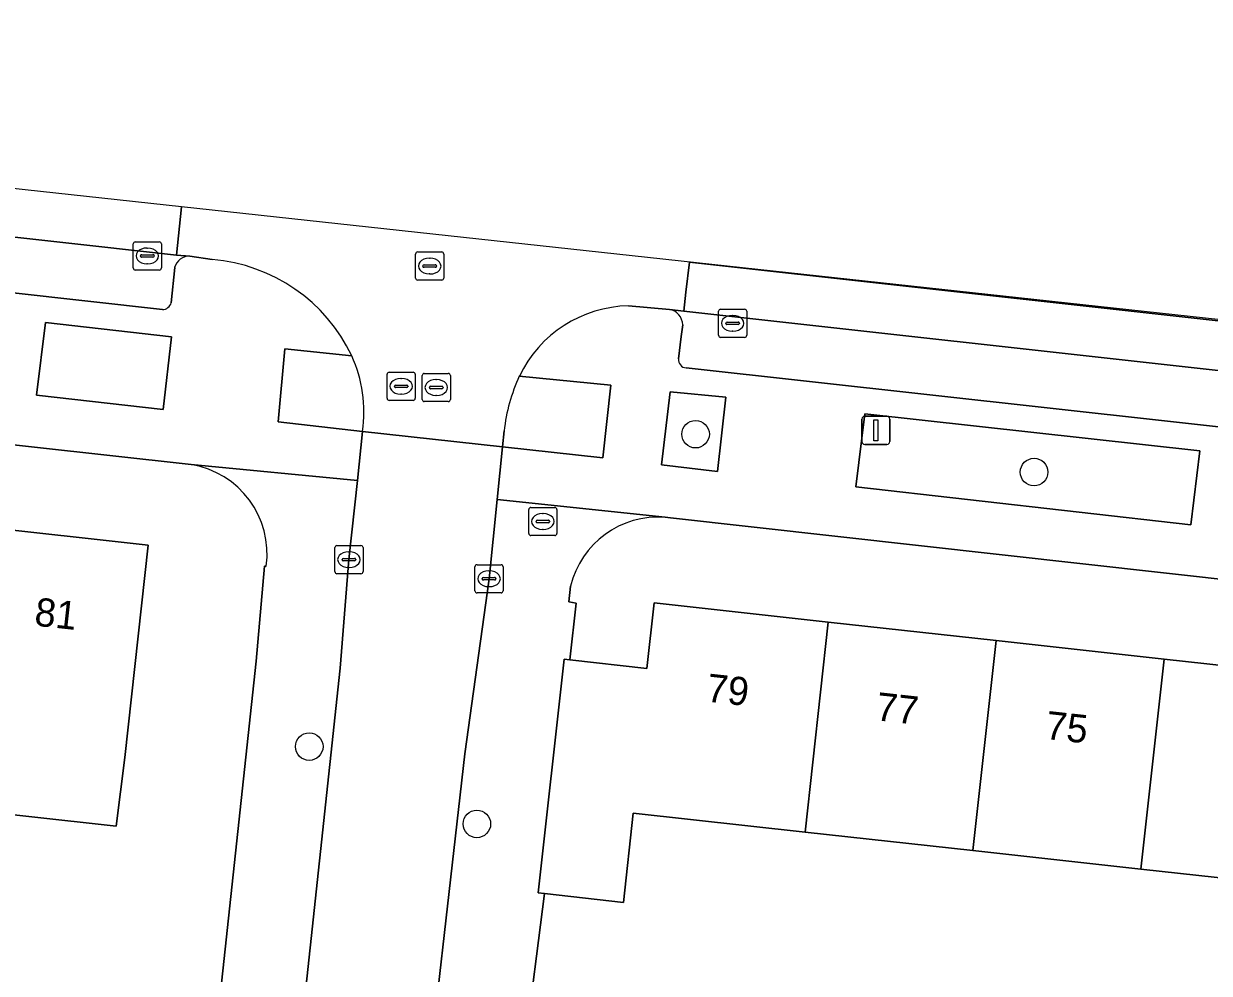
# Model space of a CAD drawing. Extents: x 161928 to 163071, y 386474 to 387428.
# Drawn here: x 162493.5 to 162535.6, y 387348.1 to 387381.81 of the extents above; entities that cross this region are included whole.
import ezdxf

# ---------------------------------------------------------------- set-up
doc = ezdxf.new("R2010")
doc.units = 0
for name, color, linetype in [('IMGEO_Boom', 7, 'Continuous'), ('IMGEO_Brandkraan', 7, 'Continuous'), ('IMGEO_Erf', 7, 'Continuous'), ('IMGEO_Groenvoorziening', 7, 'Continuous'), ('IMGEO_Kolk', 7, 'Continuous'), ('IMGEO_Lichtmast', 7, 'Continuous'), ('IMGEO_Pand', 7, 'Continuous'), ('IMGEO_Pand_nummerreeks', 7, 'Continuous'), ('IMGEO_Parkeervlak_open', 7, 'Continuous'), ('IMGEO_Rijbaan_lokaal_gesloten', 7, 'Continuous'), ('IMGEO_Rijbaan_lokaal_open', 7, 'Continuous'), ('IMGEO_Rioolput', 7, 'Continuous'), ('IMGEO_Voetpad_open', 7, 'Continuous')]:
    doc.layers.add(name, color=color, linetype=linetype)

msp = doc.modelspace()

# ---------------------------------------------------------------- linework, layer by layer
at = {"layer": 'IMGEO_Boom'}
for centre in [(162517.355, 387367.236), (162529.375, 387365.892), (162503.636, 387356.144), (162509.588, 387353.399)]:
    msp.add_circle(centre, 0.489, dxfattribs=at)
at = {"layer": 'IMGEO_Brandkraan'}
for p, q in [((162511.431, 387363.711), (162511.431, 387364.563)), ((162511.506, 387364.637), (162512.358, 387364.637)), ((162511.919, 387364.417), (162511.944, 387364.417)), ((162512.432, 387364.563), (162512.432, 387363.711)), ((162511.69, 387364.131), (162511.69, 387364.143)), ((162512.128, 387364.094), (162511.73, 387364.094)), ((162511.733, 387364.18), (162512.131, 387364.18)), ((162511.942, 387363.857), (162511.917, 387363.857)), ((162512.174, 387364.143), (162512.174, 387364.131)), ((162512.358, 387363.637), (162511.506, 387363.637))]:
    msp.add_line(p, q, dxfattribs=at)
for points in [[(162511.431, 387363.711), (162511.431, 387364.563)], [(162511.506, 387364.637), (162512.358, 387364.637)], [(162512.432, 387364.563), (162512.432, 387363.711)], [(162512.358, 387363.637), (162511.506, 387363.637)]]:
    msp.add_lwpolyline(points, dxfattribs=at)
for centre, radius, start, end in [((162511.508, 387364.561), 0.0765, 91.552, 178.448), ((162511.508, 387364.561), 0.0765, 91.552, 178.448), ((162512.356, 387364.561), 0.0765, 1.552, 88.448), ((162512.356, 387364.561), 0.0765, 1.552, 88.448), ((162511.73, 387364.14), 0.0403, 85.8775, 175.7526), ((162511.727, 387364.13), 0.0366, 178.938, 274.7102), ((162512.131, 387364.137), 0.043, 264.8664, 352.4533), ((162512.135, 387364.142), 0.0386, 1.7309, 96.639), ((162511.508, 387363.713), 0.0765, 181.552, 268.448), ((162511.508, 387363.713), 0.0765, 181.552, 268.448), ((162512.356, 387363.713), 0.0765, 271.552, 358.448), ((162512.356, 387363.713), 0.0765, 271.552, 358.448)]:
    msp.add_arc(centre, radius, start, end, dxfattribs=at)
for centre, major_axis, ratio, start_param, end_param in [((162511.918, 387364.137), (-0.387, 0.002), 0.722429, 4.712389, 7.853982), ((162511.943, 387364.137), (-0.39, 0.002), 0.717154, 1.570796, 4.712389)]:
    msp.add_ellipse(centre, major_axis=major_axis, ratio=ratio, start_param=start_param, end_param=end_param, dxfattribs=at)
at = {"layer": 'IMGEO_Erf'}
for points in [[(162499.441, 387366.155), (162479.854, 387368.322)], [(162564.22, 387336.873), (162566.257, 387355.603), (162566.275, 387355.88), (162566.267, 387356.157), (162566.235, 387356.432), (162566.179, 387356.703), (162566.099, 387356.969), (162565.995, 387357.226), (162565.869, 387357.472), (162565.721, 387357.707), (162565.552, 387357.927), (162565.365, 387358.131), (162565.161, 387358.318), (162564.94, 387358.486), (162564.705, 387358.633), (162564.458, 387358.759), (162564.201, 387358.863), (162563.936, 387358.942), (162563.664, 387358.998), (162563.366, 387359.035), (162516.463, 387364.265), (162516.271, 387364.285)], [(162491.816, 387363.971), (162497.917, 387363.299), (162497.086, 387355.755), (162496.784, 387353.323), (162490.669, 387353.997)], [(162501.757, 387359.181), (162502.049, 387362.546), (162502.11, 387362.553)], [(162512.918, 387361.842), (162512.854, 387361.285), (162513.111, 387361.234), (162512.892, 387359.224), (162515.626, 387358.922), (162515.882, 387361.247), (162522.063, 387360.566), (162528.027, 387359.909), (162533.991, 387359.251), (162539.955, 387358.594), (162545.918, 387357.937), (162551.882, 387357.28), (162557.846, 387356.623), (162564.032, 387355.941), (162563.21, 387348.486), (162557.025, 387349.168), (162551.061, 387349.825), (162545.097, 387350.482), (162539.134, 387351.139), (162533.17, 387351.797), (162527.206, 387352.454)], [(162490.04, 387347.853), (162494.268, 387347.387), (162493.972, 387344.704), (162497.821, 387344.27), (162500.118, 387344.007), (162501.757, 387359.181)], [(162527.206, 387352.454), (162521.242, 387353.111), (162515.143, 387353.783), (162514.794, 387350.613), (162511.987, 387350.923), (162511.287, 387345.461)]]:
    msp.add_lwpolyline(points, dxfattribs=at)
for centre, radius, start, end in [((162498.936, 387362.991), 3.204, 352.1427, 80.9325), ((162516.031, 387361.091), 3.203, 85.711, 166.4433)]:
    msp.add_arc(centre, radius, start, end, dxfattribs=at)
at = {"layer": 'IMGEO_Groenvoorziening'}
for points in [[(162494.268, 387371.203), (162493.954, 387368.622), (162498.447, 387368.113), (162498.743, 387370.689)], [(162516.454, 387368.742), (162516.146, 387366.151), (162518.13, 387365.913), (162518.427, 387368.55)], [(162523.363, 387367.958), (162523.051, 387365.362), (162534.944, 387364.022), (162535.263, 387366.645)]]:
    msp.add_lwpolyline(points, close=True, dxfattribs=at)
for points in [[(162505.144, 387370.019), (162502.773, 387370.269), (162502.536, 387367.675), (162505.532, 387367.335)], [(162510.556, 387367.353), (162510.503, 387366.787), (162514.059, 387366.401), (162514.345, 387368.975), (162511.096, 387369.299)]]:
    msp.add_lwpolyline(points, dxfattribs=at)
for centre, radius, start, end in [((162500.73, 387368.011), 4.849, 351.9875, 24.4639), ((162516.799, 387366.669), 6.28, 155.2387, 173.7435)]:
    msp.add_arc(centre, radius, start, end, dxfattribs=at)
at = {"layer": 'IMGEO_Kolk'}
for p, q in [((162497.385, 387373.14), (162497.385, 387373.992)), ((162497.46, 387374.066), (162498.312, 387374.066)), ((162498.386, 387373.992), (162498.386, 387373.14)), ((162497.644, 387373.56), (162497.644, 387373.572)), ((162497.687, 387373.609), (162498.085, 387373.609)), ((162497.873, 387373.846), (162497.898, 387373.846)), ((162498.128, 387373.572), (162498.128, 387373.56)), ((162498.082, 387373.523), (162497.684, 387373.523)), ((162497.896, 387373.286), (162497.871, 387373.286)), ((162498.312, 387373.066), (162497.46, 387373.066)), ((162518.17, 387370.748), (162518.17, 387371.6)), ((162518.245, 387371.674), (162519.097, 387371.674)), ((162518.658, 387371.454), (162518.683, 387371.454)), ((162519.171, 387371.6), (162519.171, 387370.748)), ((162518.429, 387371.168), (162518.429, 387371.18)), ((162518.867, 387371.131), (162518.469, 387371.131)), ((162518.472, 387371.217), (162518.87, 387371.217)), ((162518.913, 387371.18), (162518.913, 387371.168)), ((162519.097, 387370.674), (162518.245, 387370.674)), ((162518.681, 387370.894), (162518.656, 387370.894)), ((162504.545, 387362.357), (162504.545, 387363.209)), ((162504.62, 387363.283), (162505.472, 387363.283)), ((162505.033, 387363.063), (162505.058, 387363.063)), ((162505.546, 387363.209), (162505.546, 387362.357)), ((162504.804, 387362.777), (162504.804, 387362.789)), ((162505.242, 387362.74), (162504.844, 387362.74)), ((162504.847, 387362.826), (162505.245, 387362.826)), ((162505.288, 387362.789), (162505.288, 387362.777)), ((162509.595, 387362.603), (162510.447, 387362.603)), ((162505.472, 387362.283), (162504.62, 387362.283)), ((162505.056, 387362.503), (162505.031, 387362.503)), ((162509.52, 387361.677), (162509.52, 387362.529)), ((162510.008, 387362.383), (162510.033, 387362.383)), ((162510.521, 387362.529), (162510.521, 387361.677)), ((162509.779, 387362.097), (162509.779, 387362.109)), ((162510.217, 387362.06), (162509.819, 387362.06)), ((162509.822, 387362.146), (162510.22, 387362.146)), ((162510.031, 387361.823), (162510.006, 387361.823)), ((162510.263, 387362.109), (162510.263, 387362.097)), ((162510.447, 387361.603), (162509.595, 387361.603))]:
    msp.add_line(p, q, dxfattribs=at)
for points in [[(162497.385, 387373.14), (162497.385, 387373.992)], [(162497.46, 387374.066), (162498.312, 387374.066)], [(162498.386, 387373.992), (162498.386, 387373.14)], [(162498.312, 387373.066), (162497.46, 387373.066)], [(162518.17, 387370.748), (162518.17, 387371.6)], [(162518.245, 387371.674), (162519.097, 387371.674)], [(162519.171, 387371.6), (162519.171, 387370.748)], [(162519.097, 387370.674), (162518.245, 387370.674)], [(162504.545, 387362.357), (162504.545, 387363.209)], [(162504.62, 387363.283), (162505.472, 387363.283)], [(162505.546, 387363.209), (162505.546, 387362.357)], [(162509.595, 387362.603), (162510.447, 387362.603)], [(162505.472, 387362.283), (162504.62, 387362.283)], [(162509.52, 387361.677), (162509.52, 387362.529)], [(162510.521, 387362.529), (162510.521, 387361.677)], [(162510.447, 387361.603), (162509.595, 387361.603)]]:
    msp.add_lwpolyline(points, dxfattribs=at)
for centre, radius, start, end in [((162497.462, 387373.99), 0.0765, 91.552, 178.448), ((162497.462, 387373.99), 0.0765, 91.552, 178.448), ((162498.31, 387373.99), 0.0765, 1.552, 88.448), ((162498.31, 387373.99), 0.0765, 1.552, 88.448), ((162497.684, 387373.569), 0.0403, 85.8775, 175.7526), ((162497.681, 387373.559), 0.0366, 178.938, 274.7102), ((162498.085, 387373.566), 0.043, 264.8664, 352.4533), ((162498.089, 387373.571), 0.0386, 1.7309, 96.639), ((162497.462, 387373.142), 0.0765, 181.552, 268.448), ((162497.462, 387373.142), 0.0765, 181.552, 268.448), ((162498.31, 387373.142), 0.0765, 271.552, 358.448), ((162498.31, 387373.142), 0.0765, 271.552, 358.448), ((162518.247, 387371.598), 0.0765, 91.552, 178.448), ((162518.247, 387371.598), 0.0765, 91.552, 178.448), ((162519.095, 387371.598), 0.0765, 1.552, 88.448), ((162519.095, 387371.598), 0.0765, 1.552, 88.448), ((162518.469, 387371.177), 0.0403, 85.8775, 175.7526), ((162518.466, 387371.167), 0.0366, 178.938, 274.7102), ((162518.87, 387371.174), 0.043, 264.8664, 352.4533), ((162518.874, 387371.179), 0.0386, 1.7309, 96.639), ((162518.247, 387370.75), 0.0765, 181.552, 268.448), ((162518.247, 387370.75), 0.0765, 181.552, 268.448), ((162519.095, 387370.75), 0.0765, 271.552, 358.448), ((162519.095, 387370.75), 0.0765, 271.552, 358.448), ((162504.622, 387363.207), 0.0765, 91.552, 178.448), ((162504.622, 387363.207), 0.0765, 91.552, 178.448), ((162505.47, 387363.207), 0.0765, 1.552, 88.448), ((162505.47, 387363.207), 0.0765, 1.552, 88.448), ((162504.844, 387362.786), 0.0403, 85.8775, 175.7526), ((162504.841, 387362.776), 0.0366, 178.938, 274.7102), ((162505.245, 387362.783), 0.043, 264.8664, 352.4533), ((162505.249, 387362.788), 0.0386, 1.7309, 96.639), ((162509.597, 387362.527), 0.0765, 91.552, 178.448), ((162509.597, 387362.527), 0.0765, 91.552, 178.448), ((162510.445, 387362.527), 0.0765, 1.552, 88.448), ((162510.445, 387362.527), 0.0765, 1.552, 88.448), ((162504.622, 387362.359), 0.0765, 181.552, 268.448), ((162504.622, 387362.359), 0.0765, 181.552, 268.448), ((162505.47, 387362.359), 0.0765, 271.552, 358.448), ((162505.47, 387362.359), 0.0765, 271.552, 358.448), ((162509.819, 387362.106), 0.0403, 85.8775, 175.7526), ((162509.816, 387362.096), 0.0366, 178.938, 274.7102), ((162510.22, 387362.103), 0.043, 264.8664, 352.4533), ((162510.224, 387362.108), 0.0386, 1.7309, 96.639), ((162509.597, 387361.679), 0.0765, 181.552, 268.448), ((162509.597, 387361.679), 0.0765, 181.552, 268.448), ((162510.445, 387361.679), 0.0765, 271.552, 358.448), ((162510.445, 387361.679), 0.0765, 271.552, 358.448)]:
    msp.add_arc(centre, radius, start, end, dxfattribs=at)
for centre, major_axis, ratio, start_param, end_param in [((162497.872, 387373.566), (-0.387, 0.002), 0.722429, 4.712389, 7.853982), ((162497.897, 387373.566), (-0.39, 0.002), 0.717154, 1.570796, 4.712389), ((162518.657, 387371.174), (-0.387, 0.002), 0.722429, 4.712389, 7.853982), ((162518.682, 387371.174), (-0.39, 0.002), 0.717154, 1.570796, 4.712389), ((162505.032, 387362.783), (-0.387, 0.002), 0.722429, 4.712389, 7.853982), ((162505.057, 387362.783), (-0.39, 0.002), 0.717154, 1.570796, 4.712389), ((162510.007, 387362.103), (-0.387, 0.002), 0.722429, 4.712389, 7.853982), ((162510.032, 387362.103), (-0.39, 0.002), 0.717154, 1.570796, 4.712389)]:
    msp.add_ellipse(centre, major_axis=major_axis, ratio=ratio, start_param=start_param, end_param=end_param, dxfattribs=at)
at = {"layer": 'IMGEO_Lichtmast'}
for p, q in [((162523.262, 387366.973), (162523.262, 387367.773)), ((162523.262, 387367.773), (162523.262, 387366.973)), ((162523.362, 387367.873), (162524.152, 387367.873)), ((162524.152, 387367.873), (162523.362, 387367.873)), ((162524.252, 387367.773), (162524.252, 387366.973)), ((162524.252, 387366.973), (162524.252, 387367.773)), ((162524.152, 387366.873), (162523.362, 387366.873)), ((162523.362, 387366.873), (162524.152, 387366.873))]:
    msp.add_line(p, q, dxfattribs=at)
msp.add_lwpolyline([(162523.682, 387367.748), (162523.832, 387367.748), (162523.832, 387366.998), (162523.682, 387366.998), (162523.682, 387367.748)], dxfattribs=at)
for centre, start, end in [((162523.362, 387367.773), 90, 180), ((162523.362, 387367.773), 90, 180), ((162524.152, 387367.773), 0, 90), ((162524.152, 387367.773), 360, 90), ((162523.362, 387366.973), 180, 270), ((162523.362, 387366.973), 180, 270), ((162524.152, 387366.973), 270, 0), ((162524.152, 387366.973), 270, 0)]:
    msp.add_arc(centre, 0.1, start, end, dxfattribs=at)
at = {"layer": 'IMGEO_Pand'}
for points in [[(162497.086, 387355.755), (162497.917, 387363.299), (162491.816, 387363.971), (162490.669, 387353.997), (162496.784, 387353.323)], [(162522.063, 387360.566), (162515.882, 387361.247), (162515.626, 387358.922), (162512.892, 387359.224), (162512.684, 387359.247), (162511.767, 387350.947), (162511.987, 387350.923), (162514.794, 387350.613), (162515.143, 387353.783), (162521.242, 387353.111)], [(162528.027, 387359.909), (162522.063, 387360.566), (162521.242, 387353.111), (162527.206, 387352.454)], [(162533.991, 387359.251), (162528.027, 387359.909), (162527.206, 387352.454), (162533.17, 387351.797)], [(162533.17, 387351.797), (162539.134, 387351.139), (162539.955, 387358.594), (162533.991, 387359.251)]]:
    msp.add_lwpolyline(points, close=True, dxfattribs=at)
at = {"layer": 'IMGEO_Parkeervlak_open'}
for points in [[(162499.394, 387373.562), (162498.919, 387373.594), (162451.416, 387378.887)], [(162451.846, 387376.856), (162498.423, 387371.662)], [(162498.734, 387371.902), (162498.857, 387373.153)], [(162536.231, 387369.457), (162516.936, 387371.604), (162516.426, 387371.669)], [(162516.898, 387371.116), (162516.846, 387370.705), (162516.747, 387369.912)], [(162517.02, 387369.59), (162559.859, 387364.846), (162565.31, 387364.226)]]:
    msp.add_lwpolyline(points, dxfattribs=at)
for centre, radius, start, end in [((162499.39, 387373.01), 0.552, 89.5951, 164.9935), ((162498.418, 387371.99), 0.328, 270.8751, 344.4399), ((162516.33, 387371.109), 0.568, 0.6571, 80.3062), ((162517.039, 387369.883), 0.293, 174.2356, 266.3487)]:
    msp.add_arc(centre, radius, start, end, dxfattribs=at)
at = {"layer": 'IMGEO_Rijbaan_lokaal_gesloten'}
for points in [[(162463.978, 387379.236), (162440.944, 387381.811), (162440.752, 387380.095), (162445.528, 387379.546), (162447.65, 387379.309), (162451.416, 387378.887), (162498.919, 387373.594), (162499.096, 387375.311), (162468.286, 387378.661)], [(162517.139, 387373.344), (162517.014, 387372.275), (162516.936, 387371.604), (162536.231, 387369.457), (162566.191, 387366.145), (162566.372, 387367.882), (162563.976, 387368.148)]]:
    msp.add_lwpolyline(points, close=True, dxfattribs=at)
at = {"layer": 'IMGEO_Rijbaan_lokaal_open'}
for points in [[(162499.096, 387375.311), (162498.919, 387373.594), (162499.394, 387373.562), (162500.193, 387373.434)], [(162514.978, 387371.796), (162516.426, 387371.669), (162516.936, 387371.604), (162517.014, 387372.275), (162517.139, 387373.344), (162563.976, 387368.148), (162563.988, 387368.254), (162509.658, 387374.162), (162499.096, 387375.311)], [(162509.158, 387355.885), (162510.021, 387362.103), (162510.31, 387364.913), (162510.503, 387366.787), (162505.532, 387367.335), (162505.346, 387365.588), (162505.046, 387362.783), (162504.739, 387358.935), (162502.933, 387342.156), (162500, 387314.904), (162498.497, 387300.792), (162497.103, 387287.418), (162496.935, 387285.812)], [(162505.532, 387367.335), (162510.503, 387366.787), (162510.556, 387367.353)], [(162501.358, 387285.031), (162501.419, 387286.063), (162505.916, 387327.391), (162509.158, 387355.885)]]:
    msp.add_lwpolyline(points, dxfattribs=at)
for centre, radius, start, end in [((162499.721, 387367.453), 5.999, 25.319, 85.4883), ((162515.073, 387367.383), 4.414, 91.2283, 154.272), ((162500.73, 387368.011), 4.849, 351.9875, 24.4639), ((162516.799, 387366.669), 6.28, 155.2387, 173.7435)]:
    msp.add_arc(centre, radius, start, end, dxfattribs=at)
at = {"layer": 'IMGEO_Rioolput'}
for p, q in [((162507.413, 387372.78), (162507.413, 387373.632)), ((162507.488, 387373.706), (162508.34, 387373.706)), ((162508.414, 387373.632), (162508.414, 387372.78)), ((162507.672, 387373.2), (162507.672, 387373.212)), ((162508.11, 387373.163), (162507.712, 387373.163)), ((162507.715, 387373.249), (162508.113, 387373.249)), ((162507.901, 387373.486), (162507.926, 387373.486)), ((162508.156, 387373.212), (162508.156, 387373.2)), ((162508.34, 387372.706), (162507.488, 387372.706)), ((162507.924, 387372.926), (162507.899, 387372.926)), ((162506.4, 387368.511), (162506.4, 387369.363)), ((162506.475, 387369.437), (162507.327, 387369.437)), ((162507.401, 387369.363), (162507.401, 387368.511)), ((162507.646, 387368.468), (162507.646, 387369.32)), ((162507.721, 387369.394), (162508.573, 387369.394)), ((162508.647, 387369.32), (162508.647, 387368.468)), ((162506.659, 387368.931), (162506.659, 387368.943)), ((162506.702, 387368.98), (162507.1, 387368.98)), ((162506.888, 387369.217), (162506.913, 387369.217)), ((162507.143, 387368.943), (162507.143, 387368.931)), ((162507.905, 387368.888), (162507.905, 387368.9)), ((162507.948, 387368.937), (162508.346, 387368.937)), ((162508.134, 387369.174), (162508.159, 387369.174)), ((162508.389, 387368.9), (162508.389, 387368.888)), ((162507.097, 387368.894), (162506.699, 387368.894)), ((162506.911, 387368.657), (162506.886, 387368.657)), ((162508.343, 387368.851), (162507.945, 387368.851)), ((162508.157, 387368.614), (162508.132, 387368.614)), ((162507.327, 387368.437), (162506.475, 387368.437)), ((162508.573, 387368.394), (162507.721, 387368.394))]:
    msp.add_line(p, q, dxfattribs=at)
for points in [[(162507.413, 387372.78), (162507.413, 387373.632)], [(162507.488, 387373.706), (162508.34, 387373.706)], [(162508.414, 387373.632), (162508.414, 387372.78)], [(162508.34, 387372.706), (162507.488, 387372.706)], [(162506.4, 387368.511), (162506.4, 387369.363)], [(162506.475, 387369.437), (162507.327, 387369.437)], [(162507.401, 387369.363), (162507.401, 387368.511)], [(162507.646, 387368.468), (162507.646, 387369.32)], [(162507.721, 387369.394), (162508.573, 387369.394)], [(162508.647, 387369.32), (162508.647, 387368.468)], [(162507.327, 387368.437), (162506.475, 387368.437)], [(162508.573, 387368.394), (162507.721, 387368.394)]]:
    msp.add_lwpolyline(points, dxfattribs=at)
for centre, radius, start, end in [((162507.49, 387373.63), 0.0765, 91.552, 178.448), ((162507.49, 387373.63), 0.0765, 91.552, 178.448), ((162508.338, 387373.63), 0.0765, 1.552, 88.448), ((162508.338, 387373.63), 0.0765, 1.552, 88.448), ((162507.712, 387373.209), 0.0403, 85.8775, 175.7526), ((162507.709, 387373.199), 0.0366, 178.938, 274.7102), ((162508.113, 387373.206), 0.043, 264.8664, 352.4533), ((162508.117, 387373.211), 0.0386, 1.7309, 96.639), ((162507.49, 387372.782), 0.0765, 181.552, 268.448), ((162507.49, 387372.782), 0.0765, 181.552, 268.448), ((162508.338, 387372.782), 0.0765, 271.552, 358.448), ((162508.338, 387372.782), 0.0765, 271.552, 358.448), ((162506.477, 387369.361), 0.0765, 91.552, 178.448), ((162506.477, 387369.361), 0.0765, 91.552, 178.448), ((162507.325, 387369.361), 0.0765, 1.552, 88.448), ((162507.325, 387369.361), 0.0765, 1.552, 88.448), ((162507.723, 387369.318), 0.0765, 91.552, 178.448), ((162507.723, 387369.318), 0.0765, 91.552, 178.448), ((162508.571, 387369.318), 0.0765, 1.552, 88.448), ((162508.571, 387369.318), 0.0765, 1.552, 88.448), ((162506.699, 387368.94), 0.0403, 85.8775, 175.7526), ((162506.696, 387368.93), 0.0366, 178.938, 274.7102), ((162507.1, 387368.937), 0.043, 264.8664, 352.4533), ((162507.104, 387368.942), 0.0386, 1.7309, 96.639), ((162507.945, 387368.897), 0.0403, 85.8775, 175.7526), ((162508.35, 387368.899), 0.0386, 1.7309, 96.639), ((162506.477, 387368.513), 0.0765, 181.552, 268.448), ((162506.477, 387368.513), 0.0765, 181.552, 268.448), ((162507.325, 387368.513), 0.0765, 271.552, 358.448), ((162507.325, 387368.513), 0.0765, 271.552, 358.448), ((162507.942, 387368.887), 0.0366, 178.938, 274.7102), ((162508.346, 387368.894), 0.043, 264.8664, 352.4533), ((162507.723, 387368.47), 0.0765, 181.552, 268.448), ((162507.723, 387368.47), 0.0765, 181.552, 268.448), ((162508.571, 387368.47), 0.0765, 271.552, 358.448), ((162508.571, 387368.47), 0.0765, 271.552, 358.448)]:
    msp.add_arc(centre, radius, start, end, dxfattribs=at)
for centre, major_axis, ratio, start_param, end_param in [((162507.9, 387373.206), (-0.387, 0.002), 0.722429, 4.712389, 7.853982), ((162507.925, 387373.206), (-0.39, 0.002), 0.717154, 1.570796, 4.712389), ((162506.887, 387368.937), (-0.387, 0.002), 0.722429, 4.712389, 7.853982), ((162506.912, 387368.937), (-0.39, 0.002), 0.717154, 1.570796, 4.712389), ((162508.133, 387368.894), (-0.387, 0.002), 0.722429, 4.712389, 7.853982), ((162508.158, 387368.894), (-0.39, 0.002), 0.717154, 1.570796, 4.712389)]:
    msp.add_ellipse(centre, major_axis=major_axis, ratio=ratio, start_param=start_param, end_param=end_param, dxfattribs=at)
at = {"layer": 'IMGEO_Voetpad_open'}
for points in [[(162498.423, 387371.662), (162451.846, 387376.856)], [(162500.193, 387373.434), (162499.394, 387373.562)], [(162498.857, 387373.153), (162498.734, 387371.902)], [(162516.426, 387371.669), (162514.978, 387371.796)], [(162516.747, 387369.912), (162516.846, 387370.705), (162516.898, 387371.116)], [(162479.854, 387368.322), (162499.441, 387366.155), (162505.346, 387365.588), (162505.532, 387367.335), (162502.536, 387367.675), (162502.773, 387370.269), (162505.144, 387370.019)], [(162565.31, 387364.226), (162559.859, 387364.846), (162517.02, 387369.59)], [(162511.096, 387369.299), (162514.345, 387368.975), (162514.059, 387366.401), (162510.503, 387366.787), (162510.31, 387364.913), (162516.271, 387364.285), (162516.463, 387364.265), (162563.366, 387359.035), (162563.664, 387358.998), (162571.416, 387358.181), (162571.585, 387359.625)], [(162502.933, 387342.156), (162504.739, 387358.935), (162505.046, 387362.783), (162505.346, 387365.588), (162499.441, 387366.155)], [(162516.271, 387364.285), (162510.31, 387364.913), (162510.021, 387362.103), (162509.158, 387355.885), (162505.916, 387327.391), (162501.419, 387286.063), (162501.358, 387285.031)], [(162502.11, 387362.553), (162502.049, 387362.546), (162501.757, 387359.181), (162500.118, 387344.007), (162497.821, 387344.27), (162497.639, 387342.658), (162491.355, 387282.83), (162486.464, 387283.437), (162482.989, 387283.786), (162482.83, 387282.191), (162490.873, 387281.294)], [(162506.451, 387279.279), (162511.857, 387278.714), (162511.881, 387278.929), (162512.021, 387280.168), (162509.101, 387280.492), (162504.37, 387281.003), (162510.806, 387341.186), (162510.971, 387342.732), (162511.287, 387345.461), (162511.987, 387350.923), (162511.767, 387350.947), (162512.684, 387359.247), (162512.892, 387359.224), (162513.111, 387361.234), (162512.854, 387361.285), (162512.918, 387361.842)]]:
    msp.add_lwpolyline(points, dxfattribs=at)
for points in [[(162494.268, 387371.203), (162498.743, 387370.689), (162498.447, 387368.113), (162493.954, 387368.622)], [(162518.13, 387365.913), (162516.146, 387366.151), (162516.454, 387368.742), (162518.427, 387368.55)], [(162523.363, 387367.958), (162535.263, 387366.645), (162534.944, 387364.022), (162523.051, 387365.362)]]:
    msp.add_lwpolyline(points, close=True, dxfattribs=at)
for centre, radius, start, end in [((162499.39, 387373.01), 0.552, 89.5951, 164.9935), ((162499.721, 387367.453), 5.999, 25.319, 85.4883), ((162498.418, 387371.99), 0.328, 270.8751, 344.4399), ((162515.073, 387367.383), 4.414, 91.2283, 154.272), ((162516.33, 387371.109), 0.568, 0.6571, 80.3062), ((162517.039, 387369.883), 0.293, 174.2356, 266.3487), ((162498.936, 387362.991), 3.204, 352.1427, 80.9325), ((162516.031, 387361.091), 3.203, 85.711, 166.4433)]:
    msp.add_arc(centre, radius, start, end, dxfattribs=at)

# ---------------------------------------------------------------- texts
at = {"layer": 'IMGEO_Pand_nummerreeks'}
for s, rotation, p in [('81', 353.7111, (162493.85, 387360.447)), ('79', 353.7089, (162517.711, 387357.746)), ('77', 353.7115, (162523.729, 387357.083)), ('75', 353.7115, (162529.748, 387356.419))]:
    msp.add_text(s, height=1, rotation=rotation, dxfattribs=at).set_placement(p)

doc.saveas('drawing.dxf')
